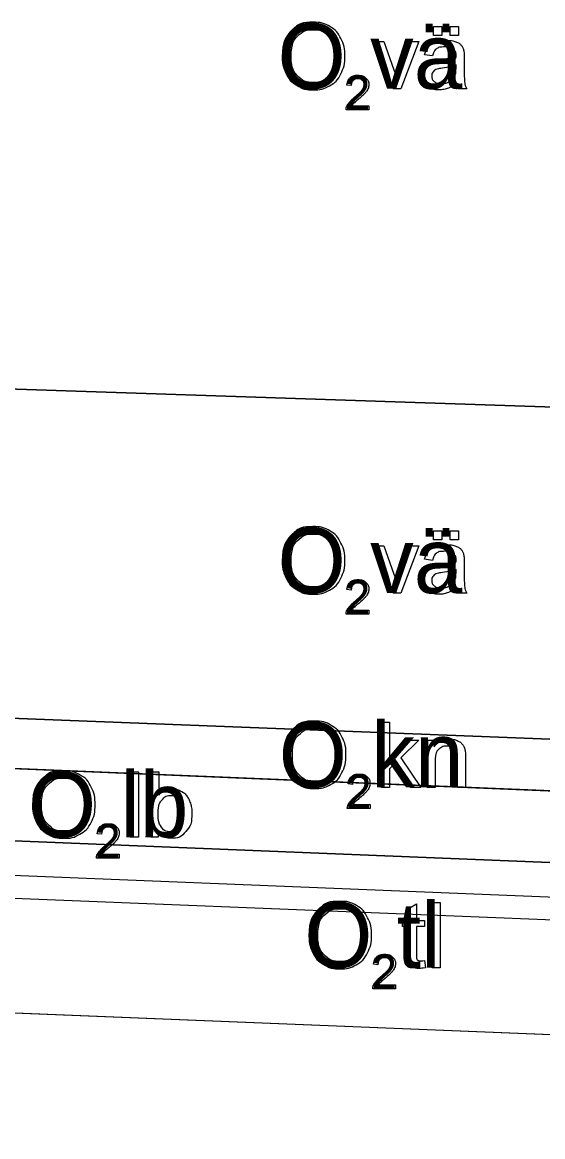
# Model space of a CAD drawing. Extents: x 544674 to 552202, y 6585829 to 6588119.
# Drawn here: x 551575.1 to 551620.5, y 6587239.4 to 6587336.7 of the extents above; entities that cross this region are included whole.
import ezdxf

# ---------------------------------------------------------------- set-up
doc = ezdxf.new("R2010")
doc.units = 0
for name, color, linetype in [('Default', 7, 'Continuous'), ('ME', 7, 'Continuous'), ('Plokid', 7, 'Continuous'), ('Täide', 7, 'Continuous'), ('VORMISTUS', 7, 'Continuous')]:
    doc.layers.add(name, color=color, linetype=linetype)

msp = doc.modelspace()

# ---------------------------------------------------------------- linework, layer by layer
at = {"layer": 'Default'}
for points in [[(551370.056, 6587312.799), (551452.849, 6587309.351), (551529.973, 6587306.138), (551544.149, 6587305.658), (551639.832, 6587302.457), (551724.043, 6587299.294), (551774.18, 6587296.851), (551799.404, 6587295.622)], [(551370.056, 6587285.339), (551452.849, 6587281.351), (551529.973, 6587277.636), (551544.149, 6587277.067), (551639.832, 6587273.337), (551724.043, 6587269.661), (551774.18, 6587266.851), (551799.404, 6587265.437)], [(551370.056, 6587281.619), (551452.849, 6587277.351), (551529.973, 6587273.375), (551544.149, 6587272.772), (551639.832, 6587268.777), (551724.043, 6587264.844), (551774.18, 6587261.851), (551799.404, 6587260.345)], [(551370.056, 6587274.979), (551452.849, 6587270.851), (551529.973, 6587267.006), (551544.149, 6587266.42), (551639.832, 6587262.557), (551724.043, 6587258.752), (551774.18, 6587255.851), (551799.404, 6587254.391)]]:
    msp.add_lwpolyline(points, dxfattribs=at)
at = {"layer": 'ME'}
msp.add_lwpolyline([(551397.17, 6587270.623), (551529.837, 6587264.009), (551544.027, 6587263.422), (551639.704, 6587259.56), (551723.888, 6587255.756), (551760.466, 6587253.64)], dxfattribs=at)
at = {"layer": 'Plokid'}
msp.add_lwpolyline([(551399.57, 6587268.501), (551529.746, 6587262.011), (551543.945, 6587261.424), (551639.618, 6587257.562), (551723.785, 6587253.759), (551762.466, 6587251.52)], dxfattribs=at)
at = {"layer": 'Täide'}
for p, q in [((551544.149, 6587305.658), (551639.832, 6587302.457)), ((551639.832, 6587268.777), (551544.149, 6587272.772)), ((551543.537, 6587251.432), (551639.191, 6587247.571))]:
    msp.add_line(p, q, dxfattribs=at)
for points in [[(551799.404, 6587295.622), (551774.18, 6587296.851), (551724.043, 6587299.294), (551639.832, 6587302.457), (551544.149, 6587305.658), (551529.973, 6587306.138), (551452.849, 6587309.351), (551370.056, 6587312.799)], [(551799.404, 6587265.437), (551774.18, 6587266.851), (551724.043, 6587269.661), (551639.832, 6587273.337), (551544.149, 6587277.067), (551529.973, 6587277.636), (551452.849, 6587281.351), (551370.056, 6587285.339)], [(551370.056, 6587281.619), (551452.849, 6587277.351), (551529.973, 6587273.375), (551544.149, 6587272.772), (551639.832, 6587268.777), (551724.043, 6587264.844), (551774.18, 6587261.851), (551799.404, 6587260.345)], [(551544.149, 6587277.067), (551639.832, 6587273.337), (551724.043, 6587269.661)], [(551370.056, 6587274.979), (551452.849, 6587270.851), (551529.973, 6587267.006), (551544.149, 6587266.42), (551639.832, 6587262.557), (551724.043, 6587258.752), (551774.18, 6587255.851), (551799.404, 6587254.391)], [(551639.832, 6587262.557), (551544.149, 6587266.42), (551529.973, 6587267.006), (551452.849, 6587270.851), (551370.056, 6587274.979)], [(551370.056, 6587259.96), (551529.29, 6587252.021), (551543.537, 6587251.432), (551639.191, 6587247.571), (551723.271, 6587243.772), (551799.404, 6587239.366)], [(551370.056, 6587259.96), (551529.29, 6587252.021), (551543.537, 6587251.432), (551639.191, 6587247.571), (551723.271, 6587243.772), (551799.404, 6587239.366)], [(551370.056, 6587259.96), (551529.29, 6587252.021), (551543.537, 6587251.432), (551639.191, 6587247.571), (551723.271, 6587243.772), (551799.404, 6587239.366)], [(551370.056, 6587259.96), (551529.29, 6587252.021), (551543.537, 6587251.432), (551639.191, 6587247.571), (551723.271, 6587243.772), (551799.404, 6587239.366)], [(551370.056, 6587259.96), (551529.29, 6587252.021), (551543.537, 6587251.432), (551639.191, 6587247.571), (551723.271, 6587243.772), (551799.404, 6587239.366)]]:
    msp.add_lwpolyline(points, dxfattribs=at)
at = {"layer": 'VORMISTUS'}
for points in [[(551611.001, 6587335.508), (551611.001, 6587336.303), (551611.731, 6587336.303), (551611.731, 6587335.508), (551611.001, 6587335.508)], [(551612.452, 6587335.508), (551612.452, 6587336.303), (551613.182, 6587336.303), (551613.182, 6587335.508), (551612.452, 6587335.508)], [(551607.483, 6587330.863), (551605.918, 6587334.995), (551606.657, 6587334.995), (551607.542, 6587332.521)], [(551608.066, 6587332.474), (551608.983, 6587334.995), (551609.702, 6587334.995), (551608.14, 6587330.863), (551607.483, 6587330.863)], [(551610.897, 6587333.722), (551610.211, 6587333.813)], [(551613.669, 6587333.527), (551613.669, 6587332.594)], [(551612.961, 6587332.679), (551612.965, 6587332.936)], [(551603.817, 6587331.132), (551603.437, 6587331.171)], [(551613.89, 6587330.863), (551613.161, 6587330.863)], [(551605.351, 6587329.38), (551605.351, 6587329.026), (551603.369, 6587329.026)], [(551603.881, 6587329.38), (551605.351, 6587329.38)], [(551611.001, 6587291.473), (551611.001, 6587292.268), (551611.731, 6587292.268), (551611.731, 6587291.473), (551611.001, 6587291.473)], [(551612.452, 6587291.473), (551612.452, 6587292.268), (551613.182, 6587292.268), (551613.182, 6587291.473), (551612.452, 6587291.473)], [(551607.483, 6587286.829), (551605.918, 6587290.961), (551606.657, 6587290.961), (551607.542, 6587288.486)], [(551608.066, 6587288.44), (551608.983, 6587290.961), (551609.702, 6587290.961), (551608.14, 6587286.829), (551607.483, 6587286.829)], [(551610.897, 6587289.688), (551610.211, 6587289.779)], [(551613.669, 6587289.492), (551613.669, 6587288.56)], [(551612.961, 6587288.645), (551612.965, 6587288.901)], [(551603.817, 6587287.097), (551603.437, 6587287.136)], [(551613.89, 6587286.829), (551613.161, 6587286.829)], [(551605.351, 6587285.346), (551605.351, 6587284.992), (551603.369, 6587284.992)], [(551603.881, 6587285.346), (551605.351, 6587285.346)], [(551606.451, 6587269.858), (551606.451, 6587275.558), (551607.151, 6587275.558), (551607.151, 6587272.31), (551608.809, 6587273.989), (551609.715, 6587273.989), (551608.137, 6587272.454), (551609.876, 6587269.858), (551609.012, 6587269.858), (551607.639, 6587271.97), (551607.151, 6587271.495), (551607.151, 6587269.858), (551606.451, 6587269.858)], [(551610.432, 6587269.858), (551610.432, 6587273.989), (551611.062, 6587273.989), (551611.062, 6587273.402)], [(551611.132, 6587272.112), (551611.132, 6587269.858), (551610.432, 6587269.858)], [(551613.786, 6587272.397), (551613.786, 6587269.858), (551613.087, 6587269.858), (551613.087, 6587272.369)], [(551584.546, 6587265.515), (551584.546, 6587271.215), (551585.246, 6587271.215), (551585.246, 6587265.515), (551584.546, 6587265.515)], [(551586.975, 6587265.515), (551586.327, 6587265.515), (551586.327, 6587271.215), (551587.027, 6587271.215), (551587.027, 6587269.184)], [(551603.921, 6587270.126), (551603.542, 6587270.165)], [(551605.455, 6587268.375), (551605.455, 6587268.02), (551603.473, 6587268.02)], [(551603.985, 6587268.375), (551605.455, 6587268.375)], [(551582.036, 6587265.783), (551581.657, 6587265.822)], [(551586.975, 6587266.032), (551586.975, 6587265.515)], [(551583.571, 6587264.032), (551583.571, 6587263.677), (551581.588, 6587263.677)], [(551582.1, 6587264.032), (551583.571, 6587264.032)], [(551608.796, 6587255.326), (551608.796, 6587257.706), (551608.279, 6587257.706), (551608.279, 6587258.249), (551608.796, 6587258.249), (551608.796, 6587259.271), (551609.496, 6587259.691), (551609.496, 6587258.249), (551610.195, 6587258.249), (551610.195, 6587257.706), (551609.496, 6587257.706), (551609.496, 6587255.285)], [(551610.864, 6587254.117), (551610.864, 6587259.817), (551611.564, 6587259.817), (551611.564, 6587254.117), (551610.864, 6587254.117)], [(551606.143, 6587254.385), (551605.764, 6587254.424)], [(551610.195, 6587254.741), (551610.295, 6587254.123)], [(551607.678, 6587252.634), (551607.678, 6587252.279), (551605.695, 6587252.279)], [(551606.207, 6587252.634), (551607.678, 6587252.634)]]:
    msp.add_lwpolyline(points, dxfattribs=at)
for points, degree in [([(551597.798, 6587333.64), (551597.798, 6587335.058), (551598.561, 6587335.861), (551599.323, 6587336.663), (551600.528, 6587336.663), (551601.318, 6587336.663), (551601.952, 6587336.286), (551602.586, 6587335.909), (551602.918, 6587335.235), (551603.251, 6587334.561), (551603.251, 6587333.706), (551603.251, 6587332.839), (551602.901, 6587332.155), (551602.551, 6587331.471), (551601.909, 6587331.12), (551601.267, 6587330.768), (551600.525, 6587330.768), (551599.719, 6587330.768), (551599.086, 6587331.157), (551598.452, 6587331.545), (551598.125, 6587332.217), (551597.798, 6587332.89), (551597.798, 6587333.64)], 3), ([(551598.576, 6587333.63), (551598.576, 6587332.6), (551599.13, 6587332.008), (551599.684, 6587331.415), (551600.521, 6587331.415), (551601.372, 6587331.415), (551601.923, 6587332.014), (551602.473, 6587332.612), (551602.473, 6587333.712), (551602.473, 6587334.407), (551602.238, 6587334.926), (551602.002, 6587335.445), (551601.549, 6587335.73), (551601.096, 6587336.016), (551600.532, 6587336.016), (551599.731, 6587336.016), (551599.154, 6587335.466), (551598.576, 6587334.916), (551598.576, 6587333.63)], 3), ([(551613.022, 6587331.372), (551612.631, 6587331.043), (551612.271, 6587330.908), (551611.912, 6587330.772), (551611.5, 6587330.772), (551610.82, 6587330.772), (551610.454, 6587331.104), (551610.089, 6587331.436), (551610.089, 6587331.953), (551610.089, 6587332.256), (551610.227, 6587332.506), (551610.365, 6587332.757), (551610.588, 6587332.908), (551610.812, 6587333.06), (551611.092, 6587333.138), (551611.298, 6587333.192), (551611.714, 6587333.242), (551612.561, 6587333.343), (551612.961, 6587333.483), (551612.965, 6587333.627), (551612.965, 6587333.666), (551612.965, 6587334.095), (551612.767, 6587334.271), (551612.499, 6587334.509), (551611.972, 6587334.509), (551611.479, 6587334.509), (551611.244, 6587334.335), (551611.01, 6587334.162), (551610.897, 6587333.722)], 3), ([(551610.211, 6587333.813), (551610.304, 6587334.253), (551610.518, 6587334.524), (551610.731, 6587334.794), (551611.135, 6587334.94), (551611.539, 6587335.086), (551612.072, 6587335.086), (551612.6, 6587335.086), (551612.931, 6587334.962), (551613.261, 6587334.837), (551613.416, 6587334.649), (551613.572, 6587334.46), (551613.634, 6587334.172), (551613.669, 6587333.993), (551613.669, 6587333.527)], 3), ([(551607.542, 6587332.521), (551607.685, 6587332.12), (551607.806, 6587331.688), (551607.899, 6587332.015), (551608.066, 6587332.474)], 3), ([(551612.965, 6587332.936), (551612.584, 6587332.78), (551611.821, 6587332.672), (551611.389, 6587332.609), (551611.21, 6587332.532), (551611.031, 6587332.454), (551610.934, 6587332.304), (551610.836, 6587332.155), (551610.836, 6587331.972), (551610.836, 6587331.693), (551611.048, 6587331.506), (551611.26, 6587331.32), (551611.668, 6587331.32), (551612.072, 6587331.32), (551612.386, 6587331.497), (551612.701, 6587331.673), (551612.849, 6587331.98), (551612.961, 6587332.217), (551612.961, 6587332.679)], 3), ([(551613.669, 6587332.594), (551613.669, 6587331.619), (551613.714, 6587331.36), (551613.758, 6587331.101), (551613.89, 6587330.863)], 3), ([(551603.369, 6587329.026), (551603.365, 6587329.159), (551603.412, 6587329.282), (551603.487, 6587329.485), (551603.654, 6587329.681), (551603.821, 6587329.878), (551604.136, 6587330.135), (551604.624, 6587330.536), (551604.796, 6587330.771), (551604.967, 6587331.005), (551604.967, 6587331.214), (551604.967, 6587331.433), (551604.811, 6587331.583), (551604.654, 6587331.733), (551604.403, 6587331.733), (551604.138, 6587331.733), (551603.978, 6587331.574), (551603.819, 6587331.414), (551603.817, 6587331.132)], 3), ([(551603.437, 6587331.171), (551603.476, 6587331.594), (551603.73, 6587331.816), (551603.984, 6587332.037), (551604.411, 6587332.037), (551604.843, 6587332.037), (551605.095, 6587331.798), (551605.347, 6587331.559), (551605.347, 6587331.205), (551605.347, 6587331.025), (551605.273, 6587330.851), (551605.199, 6587330.677), (551605.029, 6587330.485), (551604.858, 6587330.293), (551604.462, 6587329.957), (551604.13, 6587329.679), (551604.036, 6587329.58), (551603.942, 6587329.481), (551603.881, 6587329.38)], 3), ([(551613.161, 6587330.863), (551613.052, 6587331.081), (551613.022, 6587331.372)], 2), ([(551597.798, 6587289.606), (551597.798, 6587291.024), (551598.561, 6587291.827), (551599.323, 6587292.629), (551600.528, 6587292.629), (551601.318, 6587292.629), (551601.952, 6587292.252), (551602.586, 6587291.875), (551602.918, 6587291.201), (551603.251, 6587290.527), (551603.251, 6587289.672), (551603.251, 6587288.805), (551602.901, 6587288.121), (551602.551, 6587287.437), (551601.909, 6587287.085), (551601.267, 6587286.734), (551600.525, 6587286.734), (551599.719, 6587286.734), (551599.086, 6587287.122), (551598.452, 6587287.511), (551598.125, 6587288.183), (551597.798, 6587288.855), (551597.798, 6587289.606)], 3), ([(551598.576, 6587289.596), (551598.576, 6587288.566), (551599.13, 6587287.973), (551599.684, 6587287.381), (551600.521, 6587287.381), (551601.372, 6587287.381), (551601.923, 6587287.979), (551602.473, 6587288.578), (551602.473, 6587289.677), (551602.473, 6587290.373), (551602.238, 6587290.892), (551602.002, 6587291.41), (551601.549, 6587291.696), (551601.096, 6587291.982), (551600.532, 6587291.982), (551599.731, 6587291.982), (551599.154, 6587291.432), (551598.576, 6587290.882), (551598.576, 6587289.596)], 3), ([(551613.022, 6587287.337), (551612.631, 6587287.009), (551612.271, 6587286.873), (551611.912, 6587286.738), (551611.5, 6587286.738), (551610.82, 6587286.738), (551610.454, 6587287.07), (551610.089, 6587287.402), (551610.089, 6587287.919), (551610.089, 6587288.222), (551610.227, 6587288.472), (551610.365, 6587288.723), (551610.588, 6587288.874), (551610.812, 6587289.026), (551611.092, 6587289.103), (551611.298, 6587289.158), (551611.714, 6587289.208), (551612.561, 6587289.309), (551612.961, 6587289.449), (551612.965, 6587289.593), (551612.965, 6587289.632), (551612.965, 6587290.061), (551612.767, 6587290.236), (551612.499, 6587290.474), (551611.972, 6587290.474), (551611.479, 6587290.474), (551611.244, 6587290.301), (551611.01, 6587290.128), (551610.897, 6587289.688)], 3), ([(551610.211, 6587289.779), (551610.304, 6587290.219), (551610.518, 6587290.489), (551610.731, 6587290.76), (551611.135, 6587290.906), (551611.539, 6587291.052), (551612.072, 6587291.052), (551612.6, 6587291.052), (551612.931, 6587290.927), (551613.261, 6587290.803), (551613.416, 6587290.614), (551613.572, 6587290.426), (551613.634, 6587290.138), (551613.669, 6587289.959), (551613.669, 6587289.492)], 3), ([(551607.542, 6587288.486), (551607.685, 6587288.086), (551607.806, 6587287.654), (551607.899, 6587287.981), (551608.066, 6587288.44)], 3), ([(551612.965, 6587288.901), (551612.584, 6587288.746), (551611.821, 6587288.637), (551611.389, 6587288.575), (551611.21, 6587288.497), (551611.031, 6587288.42), (551610.934, 6587288.27), (551610.836, 6587288.121), (551610.836, 6587287.938), (551610.836, 6587287.658), (551611.048, 6587287.472), (551611.26, 6587287.285), (551611.668, 6587287.285), (551612.072, 6587287.285), (551612.386, 6587287.462), (551612.701, 6587287.639), (551612.849, 6587287.946), (551612.961, 6587288.183), (551612.961, 6587288.645)], 3), ([(551613.669, 6587288.56), (551613.669, 6587287.585), (551613.714, 6587287.326), (551613.758, 6587287.067), (551613.89, 6587286.829)], 3), ([(551603.369, 6587284.992), (551603.365, 6587285.125), (551603.412, 6587285.248), (551603.487, 6587285.45), (551603.654, 6587285.647), (551603.821, 6587285.843), (551604.136, 6587286.1), (551604.624, 6587286.502), (551604.796, 6587286.736), (551604.967, 6587286.97), (551604.967, 6587287.179), (551604.967, 6587287.398), (551604.811, 6587287.549), (551604.654, 6587287.699), (551604.403, 6587287.699), (551604.138, 6587287.699), (551603.978, 6587287.539), (551603.819, 6587287.38), (551603.817, 6587287.097)], 3), ([(551603.437, 6587287.136), (551603.476, 6587287.559), (551603.73, 6587287.781), (551603.984, 6587288.003), (551604.411, 6587288.003), (551604.843, 6587288.003), (551605.095, 6587287.764), (551605.347, 6587287.524), (551605.347, 6587287.171), (551605.347, 6587286.991), (551605.273, 6587286.817), (551605.199, 6587286.643), (551605.029, 6587286.451), (551604.858, 6587286.258), (551604.462, 6587285.923), (551604.13, 6587285.645), (551604.036, 6587285.545), (551603.942, 6587285.446), (551603.881, 6587285.346)], 3), ([(551613.161, 6587286.829), (551613.052, 6587287.046), (551613.022, 6587287.337)], 2), ([(551597.903, 6587272.634), (551597.903, 6587274.053), (551598.665, 6587274.855), (551599.427, 6587275.658), (551600.633, 6587275.658), (551601.422, 6587275.658), (551602.056, 6587275.281), (551602.69, 6587274.904), (551603.022, 6587274.23), (551603.355, 6587273.555), (551603.355, 6587272.7), (551603.355, 6587271.834), (551603.005, 6587271.15), (551602.655, 6587270.466), (551602.013, 6587270.114), (551601.372, 6587269.762), (551600.629, 6587269.762), (551599.824, 6587269.762), (551599.19, 6587270.151), (551598.556, 6587270.54), (551598.229, 6587271.212), (551597.903, 6587271.884), (551597.903, 6587272.634)], 3), ([(551598.68, 6587272.625), (551598.68, 6587271.595), (551599.235, 6587271.002), (551599.789, 6587270.41), (551600.625, 6587270.41), (551601.477, 6587270.41), (551602.027, 6587271.008), (551602.577, 6587271.606), (551602.577, 6587272.706), (551602.577, 6587273.402), (551602.342, 6587273.92), (551602.107, 6587274.439), (551601.654, 6587274.725), (551601.2, 6587275.01), (551600.637, 6587275.01), (551599.835, 6587275.01), (551599.258, 6587274.461), (551598.68, 6587273.911), (551598.68, 6587272.625)], 3), ([(551611.062, 6587273.402), (551611.517, 6587274.081), (551612.376, 6587274.081), (551612.749, 6587274.081), (551613.061, 6587273.947), (551613.374, 6587273.812), (551613.53, 6587273.595), (551613.685, 6587273.377), (551613.747, 6587273.077), (551613.786, 6587272.883), (551613.786, 6587272.397)], 3), ([(551613.087, 6587272.369), (551613.087, 6587272.796), (551613.005, 6587273.008), (551612.923, 6587273.22), (551612.715, 6587273.346), (551612.508, 6587273.472), (551612.228, 6587273.472), (551611.781, 6587273.472), (551611.456, 6587273.189), (551611.132, 6587272.905), (551611.132, 6587272.112)], 3), ([(551576.018, 6587268.291), (551576.018, 6587269.71), (551576.78, 6587270.512), (551577.542, 6587271.315), (551578.748, 6587271.315), (551579.537, 6587271.315), (551580.171, 6587270.938), (551580.805, 6587270.561), (551581.138, 6587269.887), (551581.47, 6587269.212), (551581.47, 6587268.357), (551581.47, 6587267.491), (551581.12, 6587266.807), (551580.77, 6587266.123), (551580.128, 6587265.771), (551579.487, 6587265.419), (551578.744, 6587265.419), (551577.939, 6587265.419), (551577.305, 6587265.808), (551576.671, 6587266.197), (551576.345, 6587266.869), (551576.018, 6587267.541), (551576.018, 6587268.291)], 3), ([(551603.542, 6587270.165), (551603.58, 6587270.588), (551603.834, 6587270.81), (551604.088, 6587271.032), (551604.516, 6587271.032), (551604.947, 6587271.032), (551605.199, 6587270.792), (551605.451, 6587270.553), (551605.451, 6587270.199), (551605.451, 6587270.019), (551605.377, 6587269.846), (551605.304, 6587269.672), (551605.133, 6587269.479), (551604.962, 6587269.287), (551604.566, 6587268.952), (551604.235, 6587268.673), (551604.141, 6587268.574), (551604.046, 6587268.475), (551603.985, 6587268.375)], 3), ([(551576.795, 6587268.282), (551576.795, 6587267.252), (551577.35, 6587266.659), (551577.904, 6587266.067), (551578.74, 6587266.067), (551579.592, 6587266.067), (551580.142, 6587266.665), (551580.693, 6587267.264), (551580.693, 6587268.363), (551580.693, 6587269.059), (551580.457, 6587269.578), (551580.222, 6587270.096), (551579.769, 6587270.382), (551579.316, 6587270.668), (551578.752, 6587270.668), (551577.951, 6587270.668), (551577.373, 6587270.118), (551576.795, 6587269.568), (551576.795, 6587268.282)], 3), ([(551603.473, 6587268.02), (551603.469, 6587268.153), (551603.516, 6587268.276), (551603.592, 6587268.479), (551603.759, 6587268.676), (551603.926, 6587268.872), (551604.24, 6587269.129), (551604.729, 6587269.531), (551604.9, 6587269.765), (551605.071, 6587269.999), (551605.071, 6587270.208), (551605.071, 6587270.427), (551604.915, 6587270.577), (551604.759, 6587270.728), (551604.507, 6587270.728), (551604.242, 6587270.728), (551604.083, 6587270.568), (551603.923, 6587270.409), (551603.921, 6587270.126)], 3), ([(551586.966, 6587267.612), (551586.966, 6587266.869), (551587.168, 6587266.538), (551587.498, 6587265.997), (551588.06, 6587265.997), (551588.518, 6587265.997), (551588.852, 6587266.396), (551589.186, 6587266.795), (551589.186, 6587267.585), (551589.186, 6587268.394), (551588.866, 6587268.779), (551588.546, 6587269.164), (551588.092, 6587269.164), (551587.634, 6587269.164), (551587.3, 6587268.766), (551586.966, 6587268.367), (551586.966, 6587267.612)], 3), ([(551587.027, 6587269.184), (551587.47, 6587269.738), (551588.158, 6587269.738), (551588.539, 6587269.738), (551588.879, 6587269.584), (551589.219, 6587269.431), (551589.439, 6587269.153), (551589.658, 6587268.875), (551589.783, 6587268.483), (551589.907, 6587268.09), (551589.907, 6587267.643), (551589.907, 6587266.582), (551589.382, 6587266.003), (551588.857, 6587265.424), (551588.122, 6587265.424), (551587.391, 6587265.424), (551586.975, 6587266.032)], 3), ([(551581.588, 6587263.677), (551581.584, 6587263.811), (551581.631, 6587263.934), (551581.707, 6587264.136), (551581.874, 6587264.333), (551582.041, 6587264.529), (551582.356, 6587264.786), (551582.844, 6587265.188), (551583.015, 6587265.422), (551583.187, 6587265.656), (551583.187, 6587265.865), (551583.187, 6587266.084), (551583.03, 6587266.234), (551582.874, 6587266.385), (551582.623, 6587266.385), (551582.357, 6587266.385), (551582.198, 6587266.225), (551582.038, 6587266.066), (551582.036, 6587265.783)], 3), ([(551581.657, 6587265.822), (551581.696, 6587266.245), (551581.949, 6587266.467), (551582.203, 6587266.689), (551582.631, 6587266.689), (551583.063, 6587266.689), (551583.314, 6587266.45), (551583.566, 6587266.21), (551583.566, 6587265.857), (551583.566, 6587265.677), (551583.493, 6587265.503), (551583.419, 6587265.329), (551583.248, 6587265.137), (551583.078, 6587264.944), (551582.681, 6587264.609), (551582.35, 6587264.331), (551582.256, 6587264.231), (551582.162, 6587264.132), (551582.1, 6587264.032)], 3), ([(551600.125, 6587256.893), (551600.125, 6587258.312), (551600.887, 6587259.114), (551601.649, 6587259.917), (551602.855, 6587259.917), (551603.644, 6587259.917), (551604.278, 6587259.54), (551604.912, 6587259.163), (551605.245, 6587258.489), (551605.577, 6587257.814), (551605.577, 6587256.96), (551605.577, 6587256.093), (551605.227, 6587255.409), (551604.877, 6587254.725), (551604.235, 6587254.373), (551603.594, 6587254.021), (551602.851, 6587254.021), (551602.046, 6587254.021), (551601.412, 6587254.41), (551600.778, 6587254.799), (551600.452, 6587255.471), (551600.125, 6587256.143), (551600.125, 6587256.893)], 3), ([(551600.902, 6587256.884), (551600.902, 6587255.854), (551601.457, 6587255.261), (551602.011, 6587254.669), (551602.847, 6587254.669), (551603.699, 6587254.669), (551604.249, 6587255.267), (551604.8, 6587255.866), (551604.8, 6587256.965), (551604.8, 6587257.661), (551604.564, 6587258.18), (551604.329, 6587258.698), (551603.876, 6587258.984), (551603.423, 6587259.27), (551602.859, 6587259.27), (551602.058, 6587259.27), (551601.48, 6587258.72), (551600.902, 6587258.17), (551600.902, 6587256.884)], 3), ([(551605.695, 6587252.279), (551605.691, 6587252.413), (551605.738, 6587252.536), (551605.814, 6587252.738), (551605.981, 6587252.935), (551606.148, 6587253.131), (551606.463, 6587253.388), (551606.951, 6587253.79), (551607.122, 6587254.024), (551607.294, 6587254.258), (551607.294, 6587254.467), (551607.294, 6587254.686), (551607.137, 6587254.837), (551606.981, 6587254.987), (551606.73, 6587254.987), (551606.464, 6587254.987), (551606.305, 6587254.827), (551606.145, 6587254.668), (551606.143, 6587254.385)], 3), ([(551605.764, 6587254.424), (551605.803, 6587254.847), (551606.056, 6587255.069), (551606.31, 6587255.291), (551606.738, 6587255.291), (551607.17, 6587255.291), (551607.421, 6587255.052), (551607.673, 6587254.812), (551607.673, 6587254.459), (551607.673, 6587254.279), (551607.599, 6587254.105), (551607.526, 6587253.931), (551607.355, 6587253.739), (551607.185, 6587253.546), (551606.788, 6587253.211), (551606.457, 6587252.933), (551606.363, 6587252.833), (551606.269, 6587252.734), (551606.207, 6587252.634)], 3), ([(551610.295, 6587254.123), (551610, 6587254.061), (551609.767, 6587254.061), (551609.387, 6587254.061), (551609.177, 6587254.181), (551608.967, 6587254.302), (551608.882, 6587254.499), (551608.796, 6587254.695), (551608.796, 6587255.326)], 3), ([(551609.496, 6587255.285), (551609.496, 6587254.985), (551609.533, 6587254.899), (551609.569, 6587254.814), (551609.652, 6587254.763), (551609.736, 6587254.712), (551609.89, 6587254.712), (551610.006, 6587254.712), (551610.195, 6587254.741)], 3)]:
    msp.add_open_spline(points, degree=degree, dxfattribs=at)

# ---------------------------------------------------------------- texts
for s, height, p in [('O vä', 5.7, (551597.412, 6587330.863)), ('2', 3, (551603.243, 6587329.026)), ('O vä', 5.7, (551597.412, 6587286.829)), ('2', 3, (551603.243, 6587284.992)), ('O kn', 5.7, (551597.516, 6587269.858)), ('O lb', 5.7, (551575.631, 6587265.515)), ('2', 3, (551603.347, 6587268.02)), ('2', 3, (551581.462, 6587263.677)), ('O tl', 5.7, (551599.738, 6587254.117)), ('2', 3, (551605.569, 6587252.279))]:
    msp.add_text(s, height=height, dxfattribs=at).set_placement(p)

doc.saveas('drawing.dxf')
